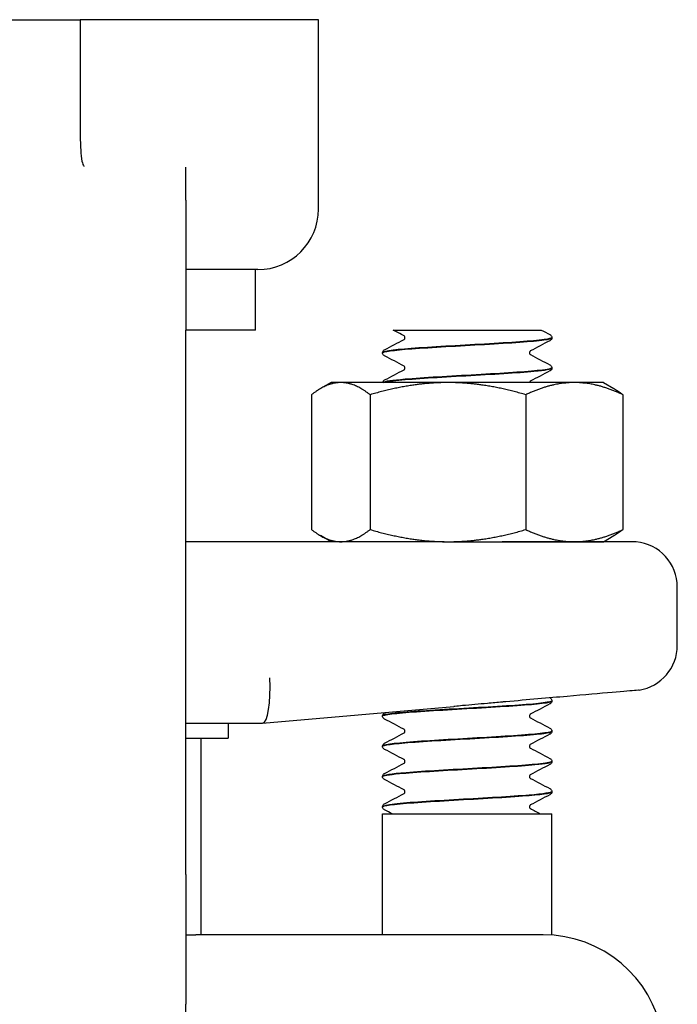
# Model space of a CAD drawing. Header units: inches. Extents: x 24 to 1128, y -69 to 748.
# Tile 515 of 656: x 760.32 to 761.68, y 305.53 to 307.56. Entities that reach past the tile are written whole.
import ezdxf

# ---------------------------------------------------------------- set-up
doc = ezdxf.new("R2010")
doc.units = ezdxf.units.IN
doc.header["$LTSCALE"] = 32
doc.header["$MEASUREMENT"] = 0
doc.layers.add('Visible (ANSI)', color=7, linetype='Continuous', lineweight=30)

msp = doc.modelspace()

# ---------------------------------------------------------------- linework, layer by layer
at = {"layer": 'Visible (ANSI)'}
for p, q in [((760.19722, 307.56267), (760.44722, 307.56267)), ((760.45338, 307.56267), (760.44722, 307.56267)), ((760.44722, 307.56267), (760.44722, 307.42871)), ((760.93972, 307.56267), (760.45338, 307.56267)), ((760.93972, 307.17117), (760.93972, 307.56267)), ((760.44722, 307.42871), (760.44722, 307.33622)), ((760.66597, 307.18976), (760.66597, 307.25785)), ((760.66597, 307.18976), (760.66597, 306.92117)), ((760.81472, 307.04617), (760.66597, 307.04617)), ((760.80972, 306.92117), (760.80972, 307.04617)), ((760.66597, 305.79617), (760.66597, 306.92117)), ((760.80972, 306.92117), (760.66597, 306.92117)), ((761.09412, 306.92117), (761.18168, 306.92117)), ((761.18168, 306.92117), (761.24758, 306.92117)), ((761.24758, 306.92117), (761.31339, 306.92117)), ((761.31339, 306.92117), (761.40023, 306.92117)), ((761.42222, 306.90519), (761.42222, 306.90581)), ((761.07222, 306.87391), (761.07222, 306.87453)), ((761.42222, 306.84263), (761.42222, 306.84325)), ((760.96572, 306.81267), (760.9439, 306.80007)), ((760.98598, 306.81267), (760.96572, 306.81267)), ((761.2074, 306.81267), (760.98598, 306.81267)), ((761.46864, 306.81267), (761.2074, 306.81267)), ((761.52872, 306.81267), (761.46864, 306.81267)), ((761.52872, 306.81267), (761.55055, 306.80007)), ((760.92545, 306.78753), (760.92545, 306.50881)), ((761.04651, 306.78753), (761.04651, 306.50881)), ((761.36829, 306.78753), (761.36829, 306.50881)), ((761.569, 306.78753), (761.569, 306.50881)), ((760.96572, 306.48367), (760.9439, 306.49627)), ((761.52872, 306.48367), (761.55055, 306.49627)), ((761.19936, 306.48367), (760.66597, 306.48367)), ((761.19936, 306.48367), (761.2074, 306.48367)), ((761.2074, 306.48367), (761.46864, 306.48367)), ((761.59632, 306.48327), (761.31921, 306.48327)), ((761.46864, 306.48367), (761.52872, 306.48367)), ((761.68147, 306.26958), (761.68147, 306.38992)), ((760.82439, 306.10868), (761.21981, 306.14328)), ((761.42222, 306.15444), (761.42222, 306.15506)), ((761.07222, 306.12316), (761.07222, 306.12378)), ((760.66597, 306.10867), (760.82422, 306.10867)), ((760.75347, 306.10867), (760.75347, 306.07742)), ((760.82439, 306.10868), (760.82422, 306.10867)), ((761.42222, 306.09188), (761.42222, 306.0925)), ((760.66597, 306.07742), (760.75347, 306.07742)), ((760.69722, 305.67117), (760.69722, 306.07742)), ((761.07222, 306.0606), (761.07222, 306.06122)), ((761.42222, 306.02932), (761.42222, 306.02994)), ((761.07222, 305.99803), (761.07222, 305.99866)), ((761.42222, 305.96675), (761.42222, 305.96737)), ((761.07222, 305.93547), (761.07222, 305.93609)), ((761.07222, 305.92117), (761.42222, 305.92117)), ((761.07222, 305.67117), (761.07222, 305.92117)), ((761.42222, 305.67053), (761.42222, 305.92117)), ((760.66597, 305.79617), (760.66597, 305.52758)), ((760.66597, 305.67117), (760.68632, 305.67117)), ((760.87114, 305.67117), (760.68632, 305.67117)), ((761.4044, 305.67117), (760.87114, 305.67117)), ((760.66597, 305.45949), (760.66597, 305.52758))]:
    msp.add_line(p, q, dxfattribs=at)
for centre, radius, start, end in [((760.81472, 307.17117), 0.125, 270, 0), ((761.58772, 306.38992), 0.09375, 0, 84.74141), ((761.58772, 306.26958), 0.09375, 279.08773, 0), ((761.4044, 305.42117), 0.25, 290, 90)]:
    msp.add_arc(centre, radius, start, end, dxfattribs=at)
msp.add_ellipse((760.82013, 306.20242), major_axis=(0.00409, -0.09375), ratio=0.2058405, start_param=0.0089869, end_param=1.5618094, dxfattribs=at)
for points, knots in [([(760.44722, 307.33622), (760.44722, 307.32541), (760.44738, 307.31524), (760.44806, 307.29671), (760.44855, 307.28836), (760.45026, 307.27234), (760.45141, 307.26683), (760.45279, 307.26367), (760.4529, 307.26343), (760.45303, 307.26319)], [0, 0, 0, 0, 0.09469213, 0.09469213, 0.18700728, 0.18700728, 0.29404594, 0.29404594, 0.30156032, 0.30156032, 0.30156032, 0.30156032]), ([(760.45303, 307.26319), (760.45365, 307.26199), (760.4543, 307.26081), (760.45499, 307.25962), (760.45501, 307.25958), (760.45504, 307.25953)], [-0.020804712, -0.020804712, -0.020804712, -0.020804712, 0, 0, 0.000806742, 0.000806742, 0.000806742, 0.000806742]), ([(761.42195, 306.90584), (761.42209, 306.90478), (761.4193, 306.90371), (761.41346, 306.90265), (761.39651, 306.89956), (761.35424, 306.89648), (761.30282, 306.89339), (761.25142, 306.89031), (761.19209, 306.88722), (761.14753, 306.88414), (761.10299, 306.88105), (761.07426, 306.87797), (761.07233, 306.87488), (761.07226, 306.87477), (761.07223, 306.87465), (761.07223, 306.87453)], [1.5680873, 1.5680873, 1.5680873, 1.5680873, 1.888606, 1.888606, 1.888606, 2.8182842, 2.8182842, 2.8182842, 3.7476993, 3.7476993, 3.7476993, 4.6768539, 4.6768539, 4.6768539, 4.712389, 4.712389, 4.712389, 4.712389]), ([(761.07225, 306.87388), (761.07228, 306.87673), (761.0947, 306.87958), (761.13255, 306.88244), (761.17315, 306.88549), (761.23055, 306.88855), (761.28315, 306.89161), (761.33617, 306.89469), (761.38305, 306.89777), (761.4059, 306.90086), (761.41661, 306.9023), (761.42192, 306.90375), (761.4219, 306.90519)], [-10.9982833, -10.9982833, -10.9982833, -10.9982833, -10.1393382, -10.1393382, -10.1393382, -9.2180099, -9.2180099, -9.2180099, -8.289328, -8.289328, -8.289328, -7.8539816, -7.8539816, -7.8539816, -7.8539816]), ([(761.11856, 306.9055), (761.11856, 306.90671), (761.11806, 306.90783), (761.11727, 306.90891), (761.11698, 306.90912), (761.11677, 306.90927), (761.11674, 306.90929), (761.11674, 306.90929)], [0, 0, 0, 0, 0.02017106, 0.02017106, 0.036592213, 0.036592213, 0.045399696, 0.045399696, 0.045399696, 0.045399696]), ([(761.11676, 306.90173), (761.11683, 306.90176), (761.117, 306.90188), (761.11751, 306.90241), (761.11782, 306.9028), (761.11836, 306.90393), (761.11856, 306.90471), (761.11856, 306.9055)], [0.008751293, 0.008751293, 0.008751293, 0.008751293, 0.024017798, 0.024017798, 0.03673453, 0.03673453, 0.049915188, 0.049915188, 0.049915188, 0.049915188]), ([(761.41802, 306.91184), (761.41873, 306.91147), (761.41949, 306.91102), (761.42073, 306.90973), (761.42118, 306.90917), (761.42191, 306.90771), (761.42218, 306.90679), (761.42222, 306.90584)], [0, 0, 0, 0, 0.024898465, 0.024898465, 0.037820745, 0.037820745, 0.051208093, 0.051208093, 0.051208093, 0.051208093]), ([(761.42222, 306.90516), (761.42216, 306.90389), (761.42169, 306.90269), (761.42058, 306.90103), (761.41999, 306.90048), (761.41895, 306.89968), (761.41848, 306.8994), (761.41802, 306.89916)], [0, 0, 0, 0, 0.017960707, 0.017960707, 0.035135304, 0.035135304, 0.051182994, 0.051182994, 0.051182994, 0.051182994]), ([(761.07222, 306.87456), (761.07229, 306.87583), (761.07276, 306.87703), (761.07386, 306.87869), (761.07446, 306.87924), (761.0755, 306.88004), (761.07597, 306.88032), (761.07643, 306.88056)], [0, 0, 0, 0, 0.017960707, 0.017960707, 0.035135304, 0.035135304, 0.051182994, 0.051182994, 0.051182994, 0.051182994]), ([(761.07643, 306.86788), (761.07572, 306.86825), (761.07496, 306.8687), (761.07371, 306.86999), (761.07327, 306.87055), (761.07254, 306.87201), (761.07227, 306.87293), (761.07222, 306.87388)], [0, 0, 0, 0, 0.024898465, 0.024898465, 0.037820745, 0.037820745, 0.051208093, 0.051208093, 0.051208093, 0.051208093]), ([(761.37768, 306.87799), (761.37762, 306.87796), (761.37745, 306.87784), (761.37694, 306.87731), (761.37663, 306.87692), (761.37609, 306.87579), (761.37589, 306.87501), (761.37589, 306.87422)], [0.008751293, 0.008751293, 0.008751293, 0.008751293, 0.024017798, 0.024017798, 0.03673453, 0.03673453, 0.049915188, 0.049915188, 0.049915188, 0.049915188]), ([(761.37589, 306.87422), (761.37589, 306.87301), (761.37639, 306.87189), (761.37718, 306.87082), (761.37747, 306.8706), (761.37768, 306.87045), (761.37771, 306.87043), (761.37771, 306.87043)], [0, 0, 0, 0, 0.02017106, 0.02017106, 0.036592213, 0.036592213, 0.045399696, 0.045399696, 0.045399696, 0.045399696]), ([(761.42191, 306.84328), (761.42191, 306.84149), (761.4137, 306.83969), (761.3976, 306.8379), (761.36991, 306.83482), (761.31956, 306.83174), (761.26573, 306.82866), (761.21192, 306.82559), (761.15592, 306.82251), (761.11907, 306.81943), (761.09211, 306.81717), (761.07587, 306.81492), (761.07286, 306.81267)], [7.8512726, 7.8512726, 7.8512726, 7.8512726, 8.3909221, 8.3909221, 8.3909221, 9.318815, 9.318815, 9.318815, 10.2464637, 10.2464637, 10.2464637, 10.9251619, 10.9251619, 10.9251619, 10.9251619]), ([(761.07409, 306.81267), (761.07796, 306.81432), (761.08871, 306.81597), (761.10578, 306.81762), (761.13758, 306.82069), (761.19052, 306.82376), (761.24451, 306.82683), (761.2984, 306.8299), (761.35208, 306.83297), (761.38522, 306.83603), (761.40898, 306.83823), (761.4218, 306.84043), (761.42201, 306.84263)], [-17.1459793, -17.1459793, -17.1459793, -17.1459793, -16.649142, -16.649142, -16.649142, -15.7234774, -15.7234774, -15.7234774, -14.7994931, -14.7994931, -14.7994931, -14.1371669, -14.1371669, -14.1371669, -14.1371669]), ([(761.11856, 306.84294), (761.11856, 306.84415), (761.11806, 306.84527), (761.11727, 306.84634), (761.11698, 306.84656), (761.11677, 306.84671), (761.11674, 306.84673), (761.11674, 306.84673)], [0, 0, 0, 0, 0.02017106, 0.02017106, 0.036592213, 0.036592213, 0.045399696, 0.045399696, 0.045399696, 0.045399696]), ([(761.11676, 306.83917), (761.11683, 306.8392), (761.117, 306.83931), (761.11751, 306.83985), (761.11782, 306.84023), (761.11836, 306.84137), (761.11856, 306.84215), (761.11856, 306.84294)], [0.008751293, 0.008751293, 0.008751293, 0.008751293, 0.024017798, 0.024017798, 0.03673453, 0.03673453, 0.049915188, 0.049915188, 0.049915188, 0.049915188]), ([(761.41802, 306.84928), (761.41873, 306.84891), (761.41949, 306.84846), (761.42073, 306.84717), (761.42118, 306.84661), (761.42191, 306.84515), (761.42218, 306.84423), (761.42222, 306.84328)], [0, 0, 0, 0, 0.024898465, 0.024898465, 0.037820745, 0.037820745, 0.051208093, 0.051208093, 0.051208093, 0.051208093]), ([(761.42222, 306.8426), (761.42216, 306.84133), (761.42169, 306.84013), (761.42058, 306.83847), (761.41999, 306.83792), (761.41895, 306.83712), (761.41848, 306.83684), (761.41802, 306.8366)], [0, 0, 0, 0, 0.017960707, 0.017960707, 0.035135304, 0.035135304, 0.051182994, 0.051182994, 0.051182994, 0.051182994]), ([(761.0723, 306.81267), (761.07246, 306.81369), (761.07286, 306.81462), (761.07386, 306.81613), (761.07446, 306.81668), (761.0755, 306.81748), (761.07597, 306.81776), (761.07643, 306.818)], [0.003203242, 0.003203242, 0.003203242, 0.003203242, 0.017960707, 0.017960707, 0.035135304, 0.035135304, 0.051182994, 0.051182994, 0.051182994, 0.051182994]), ([(761.37768, 306.81543), (761.37762, 306.8154), (761.37745, 306.81528), (761.37694, 306.81475), (761.37663, 306.81436), (761.37621, 306.81348), (761.37608, 306.81309), (761.37599, 306.81267)], [0.008751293, 0.008751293, 0.008751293, 0.008751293, 0.024017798, 0.024017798, 0.03673453, 0.03673453, 0.044158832, 0.044158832, 0.044158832, 0.044158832]), ([(761.19936, 306.48367), (761.19968, 306.48367), (761.2, 306.48367), (761.24014, 306.48366), (761.27983, 306.48327), (761.31921, 306.48327)], [-0.00244603, -0.00244603, -0.00244603, -0.00244603, 0, 0, 0.30409051, 0.30409051, 0.30409051, 0.30409051]), ([(761.60253, 306.177), (761.60253, 306.177), (761.60048, 306.17682), (761.58794, 306.17573), (761.571, 306.17425), (761.52202, 306.16998), (761.49043, 306.16722), (761.41542, 306.16067), (761.37242, 306.15691), (761.32705, 306.15293)], [1.2086674, 1.2086674, 1.2086674, 1.2086674, 1.3758839, 1.3758839, 1.7193458, 1.7193458, 2.0628667, 2.0628667, 2.4173808, 2.4173808, 2.4173808, 2.4173808]), ([(761.41834, 306.16092), (761.41896, 306.16058), (761.41961, 306.16014), (761.42073, 306.15898), (761.42118, 306.15842), (761.42191, 306.15696), (761.42218, 306.15604), (761.42222, 306.15509)], [0.003701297, 0.003701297, 0.003701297, 0.003701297, 0.024898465, 0.024898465, 0.037820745, 0.037820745, 0.051208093, 0.051208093, 0.051208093, 0.051208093]), ([(761.07229, 306.12313), (761.07224, 306.12354), (761.07263, 306.12395), (761.0735, 306.12436), (761.08, 306.12743), (761.11281, 306.1305), (761.1595, 306.13357), (761.20617, 306.13664), (761.26562, 306.13971), (761.31531, 306.14278), (761.36499, 306.14585), (761.40376, 306.14892), (761.41693, 306.15199), (761.42044, 306.1528), (761.42211, 306.15362), (761.42203, 306.15444)], [-86.396507, -86.396507, -86.396507, -86.396507, -86.2730121, -86.2730121, -86.2730121, -85.3480879, -85.3480879, -85.3480879, -84.4233738, -84.4233738, -84.4233738, -83.4988671, -83.4988671, -83.4988671, -83.2522053, -83.2522053, -83.2522053, -83.2522053]), ([(761.42217, 306.15509), (761.42222, 306.15474), (761.42193, 306.15439), (761.4213, 306.15404), (761.41574, 306.15096), (761.38361, 306.14788), (761.33715, 306.1448), (761.29075, 306.14172), (761.23116, 306.13864), (761.18108, 306.13556), (761.13105, 306.13249), (761.09169, 306.12941), (761.07796, 306.12634), (761.07416, 306.12549), (761.07235, 306.12463), (761.07243, 306.12378)], [76.966311, 76.966311, 76.966311, 76.966311, 77.0718173, 77.0718173, 77.0718173, 78.0001054, 78.0001054, 78.0001054, 78.927415, 78.927415, 78.927415, 79.8537889, 79.8537889, 79.8537889, 80.1106127, 80.1106127, 80.1106127, 80.1106127]), ([(761.32705, 306.15293), (761.32466, 306.15273), (761.32226, 306.15251), (761.30958, 306.1514), (761.29926, 306.15047), (761.2718, 306.14798), (761.25463, 306.14639), (761.23217, 306.14437), (761.22694, 306.1439), (761.22107, 306.14339), (761.22044, 306.14333), (761.21981, 306.14328)], [0.05166308, 0.05166308, 0.05166308, 0.05166308, 0.07036558, 0.07036558, 0.15060424, 0.15060424, 0.28322209, 0.28322209, 0.32342002, 0.32342002, 0.3282584, 0.3282584, 0.3282584, 0.3282584]), ([(761.42222, 306.15441), (761.42216, 306.15314), (761.42169, 306.15194), (761.42058, 306.15028), (761.41999, 306.14973), (761.41895, 306.14893), (761.41848, 306.14865), (761.41802, 306.14841)], [0, 0, 0, 0, 0.017960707, 0.017960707, 0.035135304, 0.035135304, 0.051182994, 0.051182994, 0.051182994, 0.051182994]), ([(761.07222, 306.12381), (761.07229, 306.12508), (761.07276, 306.12628), (761.07386, 306.12794), (761.07446, 306.12849), (761.0755, 306.12929), (761.07597, 306.12957), (761.07643, 306.12981)], [0, 0, 0, 0, 0.017960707, 0.017960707, 0.035135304, 0.035135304, 0.051182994, 0.051182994, 0.051182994, 0.051182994]), ([(761.07643, 306.11713), (761.07572, 306.1175), (761.07496, 306.11795), (761.07371, 306.11924), (761.07327, 306.1198), (761.07254, 306.12126), (761.07227, 306.12218), (761.07222, 306.12313)], [0, 0, 0, 0, 0.024898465, 0.024898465, 0.037820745, 0.037820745, 0.051208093, 0.051208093, 0.051208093, 0.051208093]), ([(761.37768, 306.12724), (761.37762, 306.12721), (761.37745, 306.12709), (761.37694, 306.12656), (761.37663, 306.12617), (761.37609, 306.12504), (761.37589, 306.12426), (761.37589, 306.12347)], [0.008751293, 0.008751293, 0.008751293, 0.008751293, 0.024017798, 0.024017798, 0.03673453, 0.03673453, 0.049915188, 0.049915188, 0.049915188, 0.049915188]), ([(761.37589, 306.12347), (761.37589, 306.12226), (761.37639, 306.12114), (761.37718, 306.12007), (761.37747, 306.11985), (761.37768, 306.1197), (761.37771, 306.11968), (761.37771, 306.11968)], [0, 0, 0, 0, 0.02017106, 0.02017106, 0.036592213, 0.036592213, 0.045399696, 0.045399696, 0.045399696, 0.045399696]), ([(761.41802, 306.09853), (761.41873, 306.09816), (761.41949, 306.09771), (761.42073, 306.09642), (761.42118, 306.09586), (761.42191, 306.0944), (761.42218, 306.09348), (761.42222, 306.09253)], [0, 0, 0, 0, 0.024898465, 0.024898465, 0.037820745, 0.037820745, 0.051208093, 0.051208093, 0.051208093, 0.051208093]), ([(761.42197, 306.09253), (761.42211, 306.09153), (761.41965, 306.09053), (761.41448, 306.08953), (761.39866, 306.08647), (761.35776, 306.0834), (761.30722, 306.08034), (761.25671, 306.07728), (761.19775, 306.07423), (761.15254, 306.07117), (761.10635, 306.06804), (761.07567, 306.06492), (761.07251, 306.06179), (761.07232, 306.0616), (761.07223, 306.06141), (761.07224, 306.06122)], [83.2494963, 83.2494963, 83.2494963, 83.2494963, 83.5507651, 83.5507651, 83.5507651, 84.4730857, 84.4730857, 84.4730857, 85.3947182, 85.3947182, 85.3947182, 86.3362347, 86.3362347, 86.3362347, 86.393798, 86.393798, 86.393798, 86.393798]), ([(761.07225, 306.06057), (761.07231, 306.0634), (761.09435, 306.06623), (761.13171, 306.06906), (761.1723, 306.07213), (761.23001, 306.07521), (761.2829, 306.07828), (761.33579, 306.08136), (761.38261, 306.08443), (761.4056, 306.0875), (761.4165, 306.08896), (761.42192, 306.09042), (761.4219, 306.09188)], [-92.6796923, -92.6796923, -92.6796923, -92.6796923, -91.8271132, -91.8271132, -91.8271132, -90.9008742, -90.9008742, -90.9008742, -89.9748609, -89.9748609, -89.9748609, -89.5353906, -89.5353906, -89.5353906, -89.5353906]), ([(761.11856, 306.09219), (761.11856, 306.0934), (761.11806, 306.09452), (761.11727, 306.09559), (761.11698, 306.09581), (761.11677, 306.09596), (761.11674, 306.09598), (761.11674, 306.09598)], [0, 0, 0, 0, 0.02017106, 0.02017106, 0.036592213, 0.036592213, 0.045399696, 0.045399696, 0.045399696, 0.045399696]), ([(761.11676, 306.08842), (761.11683, 306.08845), (761.117, 306.08856), (761.11751, 306.0891), (761.11782, 306.08948), (761.11836, 306.09062), (761.11856, 306.0914), (761.11856, 306.09219)], [0.008751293, 0.008751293, 0.008751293, 0.008751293, 0.024017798, 0.024017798, 0.03673453, 0.03673453, 0.049915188, 0.049915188, 0.049915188, 0.049915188]), ([(761.42222, 306.09185), (761.42216, 306.09058), (761.42169, 306.08938), (761.42058, 306.08772), (761.41999, 306.08717), (761.41895, 306.08637), (761.41848, 306.08609), (761.41802, 306.08585)], [0, 0, 0, 0, 0.017960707, 0.017960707, 0.035135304, 0.035135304, 0.051182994, 0.051182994, 0.051182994, 0.051182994]), ([(761.07222, 306.06125), (761.07229, 306.06252), (761.07276, 306.06372), (761.07386, 306.06538), (761.07446, 306.06593), (761.0755, 306.06673), (761.07597, 306.06701), (761.07643, 306.06725)], [0, 0, 0, 0, 0.017960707, 0.017960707, 0.035135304, 0.035135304, 0.051182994, 0.051182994, 0.051182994, 0.051182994]), ([(761.07643, 306.05456), (761.07572, 306.05494), (761.07496, 306.05539), (761.07371, 306.05668), (761.07327, 306.05724), (761.07254, 306.0587), (761.07227, 306.05962), (761.07222, 306.06057)], [0, 0, 0, 0, 0.024898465, 0.024898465, 0.037820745, 0.037820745, 0.051208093, 0.051208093, 0.051208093, 0.051208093]), ([(761.37768, 306.06468), (761.37762, 306.06465), (761.37745, 306.06453), (761.37694, 306.064), (761.37663, 306.06361), (761.37609, 306.06247), (761.37589, 306.0617), (761.37589, 306.06091)], [0.008751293, 0.008751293, 0.008751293, 0.008751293, 0.024017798, 0.024017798, 0.03673453, 0.03673453, 0.049915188, 0.049915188, 0.049915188, 0.049915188]), ([(761.37589, 306.06091), (761.37589, 306.0597), (761.37639, 306.05858), (761.37718, 306.0575), (761.37747, 306.05729), (761.37768, 306.05714), (761.37771, 306.05712), (761.37771, 306.05712)], [0, 0, 0, 0, 0.02017106, 0.02017106, 0.036592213, 0.036592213, 0.045399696, 0.045399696, 0.045399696, 0.045399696]), ([(761.4219, 306.02996), (761.42192, 306.02822), (761.41413, 306.02647), (761.39877, 306.02472), (761.37176, 306.02165), (761.32202, 306.01858), (761.26842, 306.01551), (761.21492, 306.01244), (761.15883, 306.00937), (761.12137, 306.00631), (761.09024, 306.00376), (761.07258, 306.00121), (761.07232, 305.99866)], [89.5326816, 89.5326816, 89.5326816, 89.5326816, 90.0591077, 90.0591077, 90.0591077, 90.9847722, 90.9847722, 90.9847722, 91.9087566, 91.9087566, 91.9087566, 92.6769833, 92.6769833, 92.6769833, 92.6769833]), ([(761.07246, 305.99801), (761.07256, 306.00015), (761.08458, 306.00229), (761.10715, 306.00444), (761.1396, 306.00752), (761.19309, 306.0106), (761.24721, 306.01367), (761.30133, 306.01675), (761.3548, 306.01983), (761.38725, 306.02291), (761.40976, 306.02505), (761.42179, 306.02718), (761.42199, 306.02932)], [-98.9628776, -98.9628776, -98.9628776, -98.9628776, -98.3173276, -98.3173276, -98.3173276, -97.3894346, -97.3894346, -97.3894346, -96.461786, -96.461786, -96.461786, -95.8185759, -95.8185759, -95.8185759, -95.8185759]), ([(761.11856, 306.02963), (761.11856, 306.03083), (761.11806, 306.03195), (761.11727, 306.03303), (761.11698, 306.03324), (761.11677, 306.0334), (761.11674, 306.03341), (761.11674, 306.03341)], [0, 0, 0, 0, 0.02017106, 0.02017106, 0.036592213, 0.036592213, 0.045399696, 0.045399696, 0.045399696, 0.045399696]), ([(761.11676, 306.02585), (761.11683, 306.02589), (761.117, 306.026), (761.11751, 306.02654), (761.11782, 306.02692), (761.11836, 306.02806), (761.11856, 306.02884), (761.11856, 306.02963)], [0.008751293, 0.008751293, 0.008751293, 0.008751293, 0.024017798, 0.024017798, 0.03673453, 0.03673453, 0.049915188, 0.049915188, 0.049915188, 0.049915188]), ([(761.41802, 306.03597), (761.41873, 306.0356), (761.41949, 306.03514), (761.42073, 306.03386), (761.42118, 306.03329), (761.42191, 306.03184), (761.42218, 306.03092), (761.42222, 306.02996)], [0, 0, 0, 0, 0.024898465, 0.024898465, 0.037820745, 0.037820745, 0.051208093, 0.051208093, 0.051208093, 0.051208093]), ([(761.42222, 306.02929), (761.42216, 306.02801), (761.42169, 306.02681), (761.42058, 306.02515), (761.41999, 306.02461), (761.41895, 306.02381), (761.41848, 306.02352), (761.41802, 306.02328)], [0, 0, 0, 0, 0.017960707, 0.017960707, 0.035135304, 0.035135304, 0.051182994, 0.051182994, 0.051182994, 0.051182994]), ([(761.07222, 305.99868), (761.07229, 305.99996), (761.07276, 306.00116), (761.07386, 306.00282), (761.07446, 306.00336), (761.0755, 306.00417), (761.07597, 306.00445), (761.07643, 306.00469)], [0, 0, 0, 0, 0.017960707, 0.017960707, 0.035135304, 0.035135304, 0.051182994, 0.051182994, 0.051182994, 0.051182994]), ([(761.07643, 305.992), (761.07572, 305.99238), (761.07496, 305.99283), (761.07371, 305.99412), (761.07327, 305.99468), (761.07254, 305.99614), (761.07227, 305.99706), (761.07222, 305.99801)], [0, 0, 0, 0, 0.024898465, 0.024898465, 0.037820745, 0.037820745, 0.051208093, 0.051208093, 0.051208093, 0.051208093]), ([(761.37768, 306.00212), (761.37762, 306.00208), (761.37745, 306.00197), (761.37694, 306.00143), (761.37663, 306.00105), (761.37609, 305.99991), (761.37589, 305.99913), (761.37589, 305.99835)], [0.008751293, 0.008751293, 0.008751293, 0.008751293, 0.024017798, 0.024017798, 0.03673453, 0.03673453, 0.049915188, 0.049915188, 0.049915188, 0.049915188]), ([(761.37589, 305.99835), (761.37589, 305.99714), (761.37639, 305.99602), (761.37718, 305.99494), (761.37747, 305.99473), (761.37768, 305.99458), (761.37771, 305.99456), (761.37771, 305.99456)], [0, 0, 0, 0, 0.02017106, 0.02017106, 0.036592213, 0.036592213, 0.045399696, 0.045399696, 0.045399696, 0.045399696]), ([(761.07256, 305.93545), (761.07246, 305.93686), (761.07747, 305.93828), (761.0877, 305.93969), (761.11, 305.94278), (761.15652, 305.94586), (761.20948, 305.94895), (761.26242, 305.95203), (761.32052, 305.95512), (761.36156, 305.9582), (761.39949, 305.96105), (761.42201, 305.9639), (761.4222, 305.96675)], [-105.2460629, -105.2460629, -105.2460629, -105.2460629, -104.8196437, -104.8196437, -104.8196437, -103.8899654, -103.8899654, -103.8899654, -102.9605503, -102.9605503, -102.9605503, -102.1017612, -102.1017612, -102.1017612, -102.1017612]), ([(761.42211, 305.9674), (761.42196, 305.9649), (761.40518, 305.9624), (761.37523, 305.9599), (761.33858, 305.95685), (761.28307, 305.95379), (761.2296, 305.95073), (761.1757, 305.94765), (761.12515, 305.94456), (761.09724, 305.94148), (761.08097, 305.93969), (761.07261, 305.93789), (761.07253, 305.93609)], [95.8158669, 95.8158669, 95.8158669, 95.8158669, 96.5689115, 96.5689115, 96.5689115, 97.4902398, 97.4902398, 97.4902398, 98.4189217, 98.4189217, 98.4189217, 98.9601686, 98.9601686, 98.9601686, 98.9601686]), ([(761.11856, 305.96706), (761.11856, 305.96827), (761.11806, 305.96939), (761.11727, 305.97047), (761.11698, 305.97068), (761.11677, 305.97083), (761.11674, 305.97085), (761.11674, 305.97085)], [0, 0, 0, 0, 0.02017106, 0.02017106, 0.036592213, 0.036592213, 0.045399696, 0.045399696, 0.045399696, 0.045399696]), ([(761.11676, 305.96329), (761.11683, 305.96333), (761.117, 305.96344), (761.11751, 305.96398), (761.11782, 305.96436), (761.11836, 305.9655), (761.11856, 305.96628), (761.11856, 305.96706)], [0.008751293, 0.008751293, 0.008751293, 0.008751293, 0.024017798, 0.024017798, 0.03673453, 0.03673453, 0.049915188, 0.049915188, 0.049915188, 0.049915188]), ([(761.41802, 305.97341), (761.41873, 305.97303), (761.41949, 305.97258), (761.42073, 305.97129), (761.42118, 305.97073), (761.42191, 305.96927), (761.42218, 305.96835), (761.42222, 305.9674)], [0, 0, 0, 0, 0.024898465, 0.024898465, 0.037820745, 0.037820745, 0.051208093, 0.051208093, 0.051208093, 0.051208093]), ([(761.42222, 305.96673), (761.42216, 305.96545), (761.42169, 305.96425), (761.42058, 305.96259), (761.41999, 305.96205), (761.41895, 305.96124), (761.41848, 305.96096), (761.41802, 305.96072)], [0, 0, 0, 0, 0.017960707, 0.017960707, 0.035135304, 0.035135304, 0.051182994, 0.051182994, 0.051182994, 0.051182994]), ([(761.07222, 305.93612), (761.07229, 305.9374), (761.07276, 305.9386), (761.07386, 305.94026), (761.07446, 305.9408), (761.0755, 305.9416), (761.07597, 305.94189), (761.07643, 305.94213)], [0, 0, 0, 0, 0.017960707, 0.017960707, 0.035135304, 0.035135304, 0.051182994, 0.051182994, 0.051182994, 0.051182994]), ([(761.07643, 305.92944), (761.07572, 305.92981), (761.07496, 305.93027), (761.07371, 305.93155), (761.07327, 305.93212), (761.07254, 305.93357), (761.07227, 305.93449), (761.07222, 305.93545)], [0, 0, 0, 0, 0.024898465, 0.024898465, 0.037820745, 0.037820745, 0.051208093, 0.051208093, 0.051208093, 0.051208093]), ([(761.37768, 305.93956), (761.37762, 305.93952), (761.37745, 305.93941), (761.37694, 305.93887), (761.37663, 305.93849), (761.37609, 305.93735), (761.37589, 305.93657), (761.37589, 305.93578)], [0.008751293, 0.008751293, 0.008751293, 0.008751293, 0.024017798, 0.024017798, 0.03673453, 0.03673453, 0.049915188, 0.049915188, 0.049915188, 0.049915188]), ([(761.37589, 305.93578), (761.37589, 305.93458), (761.37639, 305.93346), (761.37718, 305.93238), (761.37747, 305.93216), (761.37768, 305.93201), (761.37771, 305.932), (761.37771, 305.932)], [0, 0, 0, 0, 0.02017106, 0.02017106, 0.036592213, 0.036592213, 0.045399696, 0.045399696, 0.045399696, 0.045399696])]:
    msp.add_open_spline(points, degree=3, knots=knots, dxfattribs=at)
for points in [[(761.11675, 306.90929), (761.10921, 306.91325), (761.10166, 306.91721), (761.09412, 306.92117)], [(761.40023, 306.92117), (761.40615, 306.91806), (761.41208, 306.91495), (761.41802, 306.91184)], [(761.07643, 306.88056), (761.08988, 306.88761), (761.10333, 306.89466), (761.11676, 306.90173)], [(761.41802, 306.89916), (761.40457, 306.89211), (761.39112, 306.88506), (761.37768, 306.87799)], [(761.11675, 306.84672), (761.10332, 306.85379), (761.08988, 306.86084), (761.07643, 306.86788)], [(761.3777, 306.87044), (761.39113, 306.86337), (761.40457, 306.85632), (761.41802, 306.84928)], [(761.07643, 306.818), (761.08988, 306.82505), (761.10333, 306.8321), (761.11676, 306.83917)], [(761.41802, 306.8366), (761.40457, 306.82955), (761.39112, 306.8225), (761.37768, 306.81543)], [(761.39939, 306.48367), (761.39964, 306.48354), (761.39989, 306.48341), (761.40014, 306.48327)], [(761.41802, 306.14841), (761.40457, 306.14136), (761.39112, 306.13431), (761.37768, 306.12724)], [(761.07643, 306.12981), (761.07714, 306.13018), (761.07784, 306.13055), (761.07854, 306.13092)], [(761.3777, 306.11969), (761.39113, 306.11262), (761.40457, 306.10557), (761.41802, 306.09853)], [(761.11675, 306.09597), (761.10332, 306.10304), (761.08988, 306.11009), (761.07643, 306.11713)], [(761.07643, 306.06725), (761.08988, 306.0743), (761.10333, 306.08135), (761.11676, 306.08842)], [(761.41802, 306.08585), (761.40457, 306.0788), (761.39112, 306.07175), (761.37768, 306.06468)], [(761.11675, 306.03341), (761.10332, 306.04047), (761.08988, 306.04752), (761.07643, 306.05456)], [(761.3777, 306.05712), (761.39113, 306.05006), (761.40457, 306.04301), (761.41802, 306.03597)], [(761.07643, 306.00469), (761.08988, 306.01173), (761.10333, 306.01878), (761.11676, 306.02585)], [(761.41802, 306.02328), (761.40457, 306.01624), (761.39112, 306.00919), (761.37768, 306.00212)], [(761.11675, 305.97085), (761.10332, 305.97791), (761.08988, 305.98496), (761.07643, 305.992)], [(761.3777, 305.99456), (761.39113, 305.9875), (761.40457, 305.98045), (761.41802, 305.97341)], [(761.07643, 305.94213), (761.08988, 305.94917), (761.10333, 305.95622), (761.11676, 305.96329)], [(761.41802, 305.96072), (761.40457, 305.95368), (761.39112, 305.94662), (761.37768, 305.93956)], [(761.09221, 305.92117), (761.08695, 305.92393), (761.08169, 305.92668), (761.07643, 305.92944)], [(761.3777, 305.932), (761.38457, 305.92839), (761.39145, 305.92478), (761.39832, 305.92117)]]:
    msp.add_open_spline(points, degree=3, dxfattribs=at)
for points, weights in [([(760.98598, 306.81267), (760.95788, 306.81267), (760.92545, 306.78753)], [1, 1.0379548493, 1]), ([(761.04651, 306.78753), (761.01407, 306.81267), (760.98598, 306.81267)], [1, 1.0379548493, 1]), ([(761.2074, 306.81267), (761.13273, 306.81267), (761.04651, 306.78753)], [1, 1.0379548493, 1]), ([(761.36829, 306.78753), (761.28207, 306.81267), (761.2074, 306.81267)], [1, 1.0379548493, 1]), ([(761.46864, 306.81267), (761.42207, 306.81267), (761.36829, 306.78753)], [1, 1.0379548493, 1]), ([(761.569, 306.78753), (761.51522, 306.81267), (761.46864, 306.81267)], [1, 1.0379548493, 1]), ([(761.55055, 306.80007), (761.55946, 306.79493), (761.569, 306.78753)], [1.01552166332, 1.01087918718, 1]), ([(760.92545, 306.50881), (760.95788, 306.48367), (760.98598, 306.48367)], [1, 1.0379548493, 1]), ([(760.98598, 306.48367), (761.01407, 306.48367), (761.04651, 306.50881)], [1, 1.0379548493, 1]), ([(761.04651, 306.50881), (761.13273, 306.48367), (761.2074, 306.48367)], [1, 1.0379548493, 1]), ([(761.2074, 306.48367), (761.28207, 306.48367), (761.36829, 306.50881)], [1, 1.0379548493, 1]), ([(761.36829, 306.50881), (761.42207, 306.48367), (761.46864, 306.48367)], [1, 1.0379548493, 1]), ([(761.46864, 306.48367), (761.51522, 306.48367), (761.569, 306.50881)], [1, 1.0379548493, 1]), ([(761.569, 306.50881), (761.55946, 306.50141), (761.55055, 306.49627)], [1, 1.01087918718, 1.01552166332])]:
    msp.add_rational_spline(points, weights, degree=2, dxfattribs=at)

doc.saveas('drawing.dxf')
